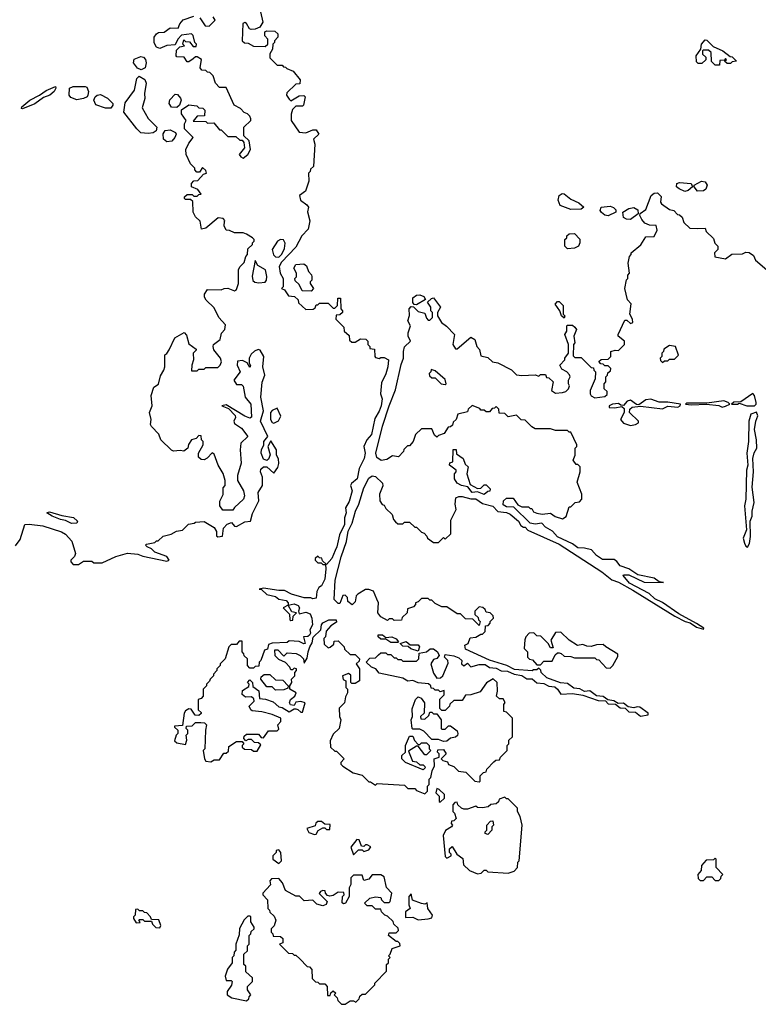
# Model space of a CAD drawing. Extents: x 2086813 to 2278017, y 548126 to 753336.
# Tile 351 of 461: x 2214129 to 2218478, y 641040 to 646839. Entities that reach past the tile are written whole.
import ezdxf

# ---------------------------------------------------------------- set-up
doc = ezdxf.new("R2010")
doc.units = 0

msp = doc.modelspace()

# ---------------------------------------------------------------- linework, layer by layer
at = {"layer": '0CON10XD'}
for points in [[(2214105, 643740), (2214131.7, 643778.3), (2214160, 643865), (2214185, 643867.5), (2214265, 643857.5), (2214375, 643823.3), (2214399.5, 643809.5), (2214437.1, 643767.1), (2214457.5, 643695), (2214453, 643677), (2214430, 643655), (2214430, 643645), (2214445, 643630), (2214475, 643630), (2214505, 643650), (2214555, 643650), (2214565, 643640), (2214615, 643640), (2214695, 643677.5), (2214765, 643696.2), (2214825, 643692), (2214855, 643680), (2214995, 643650), (2215010, 643655), (2214995, 643677.5), (2214925, 643702.5), (2214905, 643722.5), (2214880, 643735), (2214870, 643745), (2214875, 643750), (2214925, 643760), (2214935, 643770), (2214945, 643770), (2214973.3, 643796.7), (2215021.7, 643808.3), (2215053, 643827), (2215087, 643833), (2215123, 643867), (2215157, 643873), (2215165, 643880), (2215215, 643882.5), (2215275, 643847.5), (2215287.5, 643825), (2215288.3, 643798.3), (2215295, 643792.5), (2215323, 643797), (2215330, 643845), (2215351.7, 643868.3), (2215377, 643877), (2215395, 643856.7), (2215405, 643854.4), (2215455, 643880.5), (2215488.8, 643885), (2215499.4, 643930.6), (2215536.9, 644005), (2215533.8, 644055), (2215558.5, 644095), (2215558.8, 644145), (2215546.5, 644175), (2215548.8, 644191.2), (2215565, 644205.5), (2215585, 644205.6), (2215625, 644167.5), (2215649.1, 644200.9), (2215655.6, 644225), (2215652.9, 644252.9), (2215642, 644275), (2215641.2, 644305), (2215608.3, 644358.3), (2215590, 644325), (2215603.8, 644276.2), (2215595, 644251.4), (2215585, 644243.1), (2215565, 644250.9), (2215550.7, 644285), (2215553.1, 644306.9), (2215566.2, 644333.8), (2215566, 644355), (2215590, 644385), (2215547.7, 644475), (2215564.6, 644535), (2215548.2, 644615), (2215556.9, 644703.1), (2215572.9, 644745), (2215561.8, 644795), (2215566.7, 644855), (2215545, 644892.9), (2215534.1, 644895.9), (2215512.5, 644887.5), (2215491.4, 644868.6), (2215480, 644845), (2215480, 644815), (2215488.3, 644801.7), (2215485, 644790), (2215468.3, 644818.3), (2215441.7, 644831.7), (2215411.7, 644828.3), (2215410, 644805), (2215426.7, 644765), (2215390, 644715), (2215405, 644690), (2215435, 644690), (2215445, 644680), (2215456.1, 644616.1), (2215490, 644575), (2215495, 644497.5), (2215485, 644492), (2215455, 644503.3), (2215345, 644570), (2215320, 644565), (2215358.3, 644548.3), (2215398.3, 644508.3), (2215400, 644495), (2215390, 644475), (2215395, 644460), (2215435, 644432.5), (2215472.5, 644385), (2215432, 644345), (2215428, 644305), (2215433, 644227), (2215412.5, 644155), (2215412.5, 644125), (2215446.7, 644065), (2215452.5, 644035), (2215446.7, 644015), (2215393.6, 643966.4), (2215385, 643950), (2215325, 643950), (2215307.5, 643975), (2215307, 644003), (2215327, 644043), (2215328.3, 644081.7), (2215340, 644095), (2215340, 644125), (2215327, 644167), (2215297.5, 644215), (2215275, 644280), (2215261.7, 644288.3), (2215233, 644257), (2215215, 644247.5), (2215198.3, 644248.3), (2215182.5, 644262.5), (2215182.5, 644285), (2215210, 644335), (2215210, 644355), (2215200, 644365), (2215198.3, 644388.3), (2215185, 644390), (2215168.3, 644371.7), (2215140, 644365), (2215123, 644337), (2215120, 644315), (2215095, 644297.5), (2215075, 644302.5), (2215035, 644297.5), (2215023.3, 644303.3), (2214960, 644365), (2214948.3, 644398.3), (2214905, 644442.5), (2214900, 644455), (2214902.5, 644485), (2214893.8, 644525), (2214910, 644565), (2214902.5, 644625), (2214920, 644675), (2214947, 644693), (2214958.3, 644741.7), (2214977.5, 644775), (2214983.3, 644795), (2214983.3, 644865), (2214996.4, 644873.6), (2215010, 644895), (2215043.3, 644965), (2215097, 644997), (2215111.7, 644981.7), (2215125, 644930), (2215168.3, 644898.3), (2215168.3, 644891.7), (2215150, 644875), (2215152.5, 644835), (2215142.5, 644805), (2215141.7, 644771.7), (2215175, 644770), (2215185, 644780), (2215215, 644780), (2215225, 644790), (2215295, 644790), (2215310, 644805), (2215317, 644823), (2215312.5, 644845), (2215272.5, 644895), (2215267.5, 644915), (2215270, 644925), (2215310, 644955), (2215318.3, 644991.7), (2215337.5, 645015), (2215341.7, 645041.7), (2215302.5, 645085), (2215275, 645142.5), (2215226.4, 645186.4), (2215217.5, 645205), (2215218.3, 645221.7), (2215235, 645250), (2215315, 645247.5), (2215333.6, 645256.4), (2215355, 645256.7), (2215395, 645242.5), (2215405, 645250), (2215416.7, 645285), (2215416.7, 645365), (2215425, 645382.5), (2215451.7, 645408.3), (2215460, 645445), (2215470, 645455), (2215471.7, 645488.3), (2215500, 645515), (2215500, 645525), (2215510, 645535), (2215510, 645545), (2215500, 645555), (2215465, 645576.2), (2215445, 645583.3), (2215393.6, 645583.6), (2215365, 645597.5), (2215345, 645600), (2215332.5, 645625), (2215335, 645650), (2215337, 645657), (2215328.3, 645668.3), (2215298.3, 645671.7), (2215225, 645610), (2215200, 645605), (2215191.7, 645651.7), (2215165, 645677.5), (2215150, 645705), (2215148.3, 645768.3), (2215135, 645780), (2215105, 645780), (2215100, 645785), (2215100, 645795), (2215115, 645810), (2215145, 645810), (2215155, 645800), (2215175, 645800), (2215185, 645810), (2215198.3, 645811.7), (2215178.3, 645838.3), (2215140, 645855), (2215140, 645875), (2215155, 645890), (2215178.3, 645891.7), (2215211.7, 645928.3), (2215230, 645935), (2215225, 645950), (2215205, 645967.5), (2215188.3, 645941.7), (2215171.7, 645941.7), (2215160, 645955), (2215160, 645965), (2215135, 645990), (2215110, 646045), (2215107.5, 646075), (2215125, 646112.5), (2215150, 646145), (2215100, 646195), (2215100, 646225), (2215110, 646245), (2215082.5, 646285), (2215083, 646307), (2215125, 646337.5), (2215171.7, 646331.7), (2215185, 646320), (2215208.3, 646318.3), (2215220, 646305), (2215218.3, 646271.7), (2215175, 646270), (2215151.7, 646241.7), (2215225, 646240), (2215235, 646230), (2215271.7, 646231.7), (2215305, 646190), (2215315, 646190), (2215355, 646150), (2215401.7, 646151.7), (2215425, 646130), (2215438.3, 646128.3), (2215450, 646115), (2215452.5, 646085), (2215422.5, 646045), (2215430.7, 646030.7), (2215445, 646022.5), (2215472.5, 646045), (2215487.5, 646075), (2215480, 646125), (2215450, 646155), (2215450, 646205), (2215490, 646245), (2215490, 646255), (2215485, 646270), (2215470, 646285), (2215451.7, 646291.7), (2215430, 646315), (2215392.5, 646335), (2215345, 646440), (2215305, 646440), (2215282.5, 646465), (2215268.3, 646508.3), (2215248.3, 646528.3), (2215235, 646530), (2215225, 646540), (2215201.7, 646541.7), (2215192.5, 646555), (2215200, 646605), (2215175, 646620), (2215165, 646620), (2215151.7, 646608.3), (2215125, 646590), (2215115, 646590), (2215098.3, 646618.3), (2215055, 646620), (2215050, 646625), (2215051.7, 646658.3), (2215071.7, 646678.3), (2215100, 646685), (2215090, 646695), (2215095, 646720), (2215105, 646710), (2215128.3, 646708.3), (2215151.7, 646681.7), (2215168.3, 646681.7), (2215170, 646695), (2215160, 646705), (2215150, 646745), (2215140, 646755), (2215081.7, 646748.3), (2215060, 646725), (2215045, 646690), (2214995, 646686.7), (2214955, 646670), (2214935, 646677.5), (2214921.7, 646701.7), (2214921.2, 646735), (2214934, 646756), (2214947, 646763), (2214980, 646765), (2215015, 646791.2), (2215061.7, 646788.3), (2215072.5, 646815), (2215091.7, 646838.3), (2215155, 646860)], [(2215189.3, 646849.3), (2215221.7, 646801.7), (2215245, 646800), (2215280, 646835), (2215267.5, 646855)], [(2215548, 646885), (2215561.2, 646825), (2215542.5, 646795)], [(2215542.5, 646795), (2215515, 646783.3), (2215491.7, 646781.7), (2215482.5, 646785), (2215465, 646816.7), (2215455, 646822.5), (2215443.6, 646816.4), (2215440, 646715), (2215453, 646703), (2215475, 646700), (2215505, 646682.5), (2215575, 646680), (2215590, 646695), (2215590, 646725), (2215573, 646743), (2215573.6, 646766.4), (2215585, 646772.5), (2215631.7, 646771.7), (2215650, 646755), (2215650, 646735), (2215630, 646715), (2215630, 646705), (2215620, 646695), (2215617.5, 646665), (2215602.5, 646637.5), (2215602.5, 646615), (2215645, 646570), (2215675, 646570), (2215681.7, 646561.7), (2215695, 646560), (2215701.7, 646551.7), (2215740, 646535), (2215780, 646485), (2215778.3, 646461.7), (2215755, 646460), (2215701.7, 646408.3), (2215700, 646395), (2215715, 646370), (2215725, 646360), (2215775, 646390), (2215801.7, 646391.7), (2215810, 646385), (2215800, 646335), (2215795, 646330), (2215755, 646330), (2215735, 646310), (2215727, 646283), (2215727.5, 646245), (2215775, 646176.7), (2215815, 646173.3), (2215855, 646190), (2215875, 646190), (2215890, 646165), (2215860, 646135), (2215867.5, 646105), (2215860, 645975), (2215841.7, 645958.3), (2215840, 645945), (2215830, 645935), (2215831.7, 645888.3), (2215811.7, 645828.3), (2215777, 645803), (2215782.5, 645775), (2215819.3, 645749.3), (2215830, 645735), (2215823, 645707), (2215836.7, 645655), (2215827.5, 645605), (2215790, 645565), (2215755, 645500), (2215670, 645410), (2215657.5, 645385), (2215662.5, 645345), (2215680, 645315), (2215680, 645265), (2215670, 645255), (2215688.3, 645248.3), (2215711.7, 645211.7), (2215748.3, 645208.3), (2215768.3, 645188.3), (2215771.7, 645171.7), (2215815, 645132.5), (2215857, 645133), (2215868.3, 645141.7), (2215875, 645160), (2215885, 645160), (2215895, 645170), (2215945, 645170), (2215975, 645140), (2215985, 645140), (2216000, 645155), (2216001.7, 645198.3), (2216018.3, 645198.3), (2216020, 645135), (2216030, 645125), (2216030, 645115), (2216015, 645100), (2215991.7, 645098.3), (2215990, 645075), (2216038.3, 645028.3), (2216040, 645005), (2216068.3, 644978.3), (2216071.7, 644951.7), (2216085, 644940), (2216105, 644940), (2216135, 644960), (2216167, 644957), (2216180, 644945), (2216180, 644925), (2216190, 644915), (2216191.7, 644901.7), (2216218.3, 644898.3), (2216220, 644855), (2216225, 644850), (2216245, 644842.5), (2216255, 644850), (2216275, 644850), (2216300, 644835), (2216297.5, 644795), (2216285, 644752.5), (2216259.3, 644700.7), (2216253.8, 644635), (2216262.9, 644605), (2216256.7, 644565), (2216246, 644534), (2216219.7, 644490.3), (2216201.5, 644395), (2216173.8, 644365), (2216156.2, 644325), (2216163.1, 644285), (2216158.5, 644255), (2216128.9, 644195), (2216116.9, 644135), (2216082.3, 644107.7), (2216076.7, 644095), (2216086.2, 644065), (2216069.5, 644000.5), (2216047, 643963), (2216051.2, 643935), (2216042, 643905), (2216041.4, 643865), (2216012.5, 643805), (2215997.5, 643735), (2215987, 643713), (2215966.2, 643665), (2215935, 643630), (2215911.7, 643651.7), (2215908.3, 643668.3), (2215895, 643670), (2215885, 643680), (2215870, 643665), (2215870, 643655), (2215885, 643640), (2215905, 643640), (2215915, 643630), (2215930, 643630), (2215932.5, 643605), (2215925.8, 643544.2), (2215906.7, 643505), (2215890, 643495), (2215878.3, 643471.7), (2215875, 643432.5), (2215855, 643427.5), (2215843, 643433), (2215805, 643433.3), (2215730, 643455), (2215687.5, 643477.5), (2215655, 643476.7), (2215565, 643490), (2215540, 643485), (2215552.5, 643482.5), (2215585, 643453.8), (2215635, 643441.2), (2215655, 643426.7), (2215698.1, 643418.1), (2215710, 643405), (2215710, 643390), (2215680, 643375), (2215718.3, 643338.3), (2215720, 643305), (2215725, 643300), (2215738.3, 643301.7), (2215740, 643325), (2215760, 643345), (2215731.7, 643351.7), (2215710, 643390), (2215745, 643398), (2215768.8, 643388.8), (2215776.2, 643375), (2215770, 643355), (2215775, 643340), (2215815, 643350), (2215839.5, 643339.5), (2215850, 643315), (2215854.2, 643275), (2215836.7, 643245), (2215841.2, 643225), (2215836.4, 643213.6), (2215825, 643206.7), (2215800, 643205), (2215810, 643165), (2215803, 643163), (2215775, 643177.5), (2215715, 643180), (2215705, 643170), (2215615, 643167.5), (2215595, 643160), (2215588.3, 643131.7), (2215570, 643125), (2215550, 643065), (2215540, 643055), (2215538.3, 643031.7), (2215515, 643030), (2215505, 643020), (2215485, 643020), (2215470, 643035), (2215470, 643075), (2215451.7, 643091.7), (2215450, 643105), (2215440, 643115), (2215438.3, 643178.3), (2215421.7, 643178.3), (2215405, 643160), (2215375, 643160), (2215360, 643145), (2215340, 643075), (2215310, 643045), (2215310, 643035), (2215290, 643015), (2215290, 643005), (2215270, 642985), (2215270, 642975), (2215250, 642955), (2215247, 642943), (2215230, 642925), (2215230, 642915), (2215210, 642895), (2215210, 642855), (2215198.3, 642841.7), (2215180, 642835), (2215180, 642775), (2215198.3, 642758.3), (2215198.3, 642751.7), (2215185, 642740), (2215163, 642743), (2215138.3, 642778.3), (2215125, 642780), (2215105, 642767.5), (2215097.5, 642755), (2215088.3, 642681.7), (2215041.7, 642678.3), (2215041.7, 642671.7), (2215060, 642655), (2215060, 642635), (2215050, 642625), (2215041.7, 642591.7), (2215055, 642580), (2215105, 642570), (2215112.5, 642595), (2215110, 642625), (2215120, 642635), (2215120, 642655), (2215110, 642665), (2215111.7, 642678.3), (2215145, 642680), (2215165, 642700), (2215195, 642700), (2215217, 642697), (2215230, 642685), (2215222.5, 642655), (2215220, 642545), (2215210, 642535), (2215217.5, 642485), (2215225, 642472.5), (2215255, 642467.5), (2215275, 642480), (2215305, 642480), (2215331.7, 642518.3), (2215345, 642520), (2215358.3, 642531.7), (2215361.7, 642558.3), (2215405, 642587.5), (2215438.3, 642588.3), (2215450, 642575), (2215440, 642565), (2215440, 642555), (2215453, 642543), (2215495, 642540), (2215505, 642530), (2215528.3, 642531.7), (2215548.3, 642568.3), (2215535, 642580), (2215511.7, 642581.7), (2215495, 642600), (2215475, 642600), (2215461.7, 642591.7), (2215450, 642605), (2215451.7, 642618.3), (2215465, 642630), (2215535, 642630), (2215551.7, 642611.7), (2215565, 642610), (2215595, 642650), (2215645, 642650), (2215655, 642660), (2215650, 642685), (2215666.7, 642705), (2215667.5, 642725), (2215616.1, 642746.1), (2215555, 642762.5), (2215498.3, 642768.3), (2215490, 642775), (2215480, 642795), (2215510, 642825), (2215508.3, 642838.3), (2215495, 642850), (2215458.3, 642848.3), (2215440, 642865), (2215441.7, 642888.3), (2215478.3, 642911.7), (2215480, 642925), (2215470, 642935), (2215485, 642950), (2215500, 642935), (2215501.7, 642911.7), (2215536.7, 642886.7), (2215541.7, 642841.7), (2215577, 642837), (2215621.7, 642821.7), (2215655, 642792.5), (2215675, 642787.5), (2215715, 642762.5), (2215745, 642780), (2215755, 642780), (2215767, 642777), (2215785, 642760), (2215795, 642760), (2215810, 642815), (2215785, 642822.5), (2215755, 642820), (2215745, 642800), (2215723, 642803), (2215717.5, 642815), (2215723.3, 642835), (2215750, 642855), (2215757.5, 642875), (2215720, 642895), (2215720, 642915), (2215732.5, 642935), (2215730, 642955), (2215750, 642975), (2215750, 642995), (2215760, 643005), (2215760, 643015), (2215745, 643020), (2215735, 643010), (2215725, 643010), (2215720, 643025), (2215695, 643052.5), (2215655, 643070), (2215633, 643093), (2215631.7, 643128.3), (2215648.3, 643128.3), (2215685, 643090), (2215705, 643110), (2215757, 643107), (2215780, 643095), (2215800, 643075), (2215805, 643050), (2215821.7, 643078.3), (2215827.5, 643115), (2215836.7, 643145), (2215851.7, 643168.3), (2215858, 643202), (2215902.5, 643245), (2215906.2, 643275), (2215915, 643286.2), (2215950, 643305), (2215992.5, 643305), (2215995, 643290), (2215961.7, 643268.3), (2215933, 643237), (2215930, 643205), (2215920, 643195), (2215921.7, 643161.7), (2215945, 643140), (2215957, 643143), (2215978.3, 643161.7), (2215981.7, 643178.3), (2216005, 643180), (2216040, 643145), (2216041.7, 643131.7), (2216075, 643100), (2216105, 643100), (2216130, 643075), (2216128.3, 643061.7), (2216110, 643045), (2216130, 643015), (2216130, 642945), (2216105, 642930), (2216085, 642930), (2216080, 642935), (2216078.3, 642978.3), (2216065, 642987.5), (2216030, 642975), (2216033, 642953), (2216050, 642945), (2216050, 642905), (2216060, 642895), (2216060, 642875), (2216048.3, 642851.7), (2216042.5, 642815), (2216010, 642785), (2216012.5, 642735), (2216020, 642715), (2216010, 642665), (2215975, 642630), (2215958.3, 642591.7), (2215960, 642555), (2215985, 642530), (2215995, 642530), (2216040, 642485), (2216020, 642465), (2216020, 642455), (2216031.7, 642441.7)], [(2218250, 646570), (2218245, 646570), (2218225, 646570), (2218201.7, 646591.7), (2218200, 646645), (2218185, 646660), (2218155, 646660), (2218150, 646655), (2218150, 646635), (2218168.3, 646618.3), (2218168.3, 646601.7), (2218145, 646580), (2218125, 646580), (2218115, 646590), (2218112.5, 646625), (2218140, 646665), (2218143.3, 646695), (2218165, 646720), (2218175, 646717.5), (2218211.7, 646681.7), (2218270, 646655), (2218311.7, 646621.7), (2218325, 646620), (2218350, 646595), (2218325, 646590), (2218315, 646580), (2218295, 646580), (2218280, 646595), (2218290, 646605), (2218285, 646610), (2218280, 646600), (2218251.7, 646598.3), (2218250, 646570)], [(2214845, 646543.3), (2214822.3, 646552.3), (2214798.8, 646585), (2214804.3, 646605.7), (2214842.5, 646622.5), (2214858.3, 646618.3), (2214870, 646605), (2214873.3, 646585), (2214867.5, 646555), (2214845, 646543.3)], [(2214885, 646168), (2214842.7, 646172.7), (2214818.8, 646195), (2214742.5, 646295), (2214750.5, 646349.5), (2214806.1, 646423.9), (2214818.3, 646491.7), (2214833.6, 646506.4), (2214865.9, 646485.9), (2214873.8, 646465), (2214863.3, 646405), (2214866.7, 646375), (2214850.5, 646320.5), (2214885.9, 646255.9), (2214936.7, 646205), (2214933.8, 646185), (2214915, 646172), (2214885, 646168)], [(2214145, 646313.3), (2214140, 646315), (2214142.5, 646325), (2214188.8, 646365), (2214246, 646394), (2214285, 646422.5), (2214340, 646445), (2214342.5, 646435), (2214332.5, 646415), (2214306.1, 646393.9), (2214269.3, 646380.7), (2214217.7, 646342.3), (2214145, 646313.3)], [(2214466.1, 646366.1), (2214431.2, 646381.2), (2214421.2, 646395), (2214422.5, 646435), (2214444.2, 646445.8), (2214515, 646445.8), (2214525, 646441.2), (2214534.3, 646415), (2214530.8, 646395), (2214525.7, 646384.3), (2214505, 646374), (2214466.1, 646366.1)], [(2214665, 646317.5), (2214635, 646318), (2214577.5, 646337.5), (2214565.8, 646365), (2214574, 646385), (2214585.6, 646394.4), (2214605, 646397.5), (2214645.8, 646375.8), (2214677.5, 646345), (2214677.5, 646335), (2214665, 646317.5)], [(2215055, 646322.5), (2215023.3, 646323.3), (2215010, 646345), (2215013, 646367), (2215045, 646400), (2215058.3, 646398.3), (2215077, 646377), (2215080, 646365), (2215070, 646335), (2215055, 646322.5)], [(2214995, 646119.2), (2214976.2, 646135), (2214974.1, 646165.9), (2214985, 646186.7), (2215015, 646190), (2215047.5, 646175), (2215050, 646165), (2215042, 646145), (2215025, 646124), (2214995, 646119.2)], [(2218045, 645827.5), (2218011.7, 645841.7), (2217996.7, 645855), (2217998.8, 645875), (2218015, 645880.8), (2218082.5, 645875), (2218090, 645855), (2218065, 645832.5), (2218045, 645827.5)], [(2218119.3, 645829.3), (2218100, 645855), (2218100, 645865), (2218143, 645887), (2218165, 645884), (2218178, 645865), (2218169.2, 645840.8), (2218155, 645831.2), (2218119.3, 645829.3)], [(2217375, 645720), (2217312.5, 645745), (2217298.8, 645775), (2217305.9, 645804.1), (2217324.2, 645815.8), (2217335, 645814), (2217375, 645782), (2217420.7, 645760.7), (2217450, 645735), (2217435, 645722.5), (2217375, 645720)], [(2217360, 644875), (2217360, 644925), (2217340, 644985), (2217350, 645005), (2217350, 645035), (2217355, 645040), (2217385, 645040), (2217398.3, 645028.3), (2217407.5, 645015), (2217392.5, 644975), (2217397.5, 644935), (2217390, 644925), (2217388.3, 644858.3), (2217398.3, 644848.3), (2217435, 644850), (2217495, 644790), (2217508.3, 644788.3), (2217510, 644775), (2217520, 644765), (2217517, 644723), (2217487.5, 644655), (2217487.5, 644635), (2217493.6, 644623.6), (2217515, 644612.5), (2217575, 644620), (2217588.3, 644631.7), (2217588.3, 644648.3), (2217570, 644665), (2217570, 644695), (2217580, 644705), (2217580, 644735), (2217590, 644745), (2217591.7, 644758.3), (2217608.3, 644771.7), (2217610, 644785), (2217595, 644800), (2217575, 644800), (2217565, 644810), (2217551.7, 644811.7), (2217540, 644825), (2217553, 644837), (2217595, 644840), (2217610, 644855), (2217610, 644885), (2217635, 644892.5), (2217655, 644890), (2217690, 644925), (2217690, 644945), (2217652.5, 644975), (2217652.5, 644985), (2217691.7, 645068.3), (2217705, 645070), (2217725, 645050), (2217740, 645055), (2217737.5, 645075), (2217722.5, 645105), (2217730, 645165), (2217708.3, 645188.3), (2217692.5, 645255), (2217703, 645307), (2217710, 645315), (2217710, 645335), (2217720, 645345), (2217712.5, 645405), (2217720, 645445), (2217730, 645455), (2217730, 645465), (2217786.4, 645513.6), (2217815, 645560), (2217865, 645562.5), (2217881.7, 645598.3), (2217877, 645627), (2217838.3, 645628.3), (2217810.7, 645640.7), (2217791.7, 645661.7), (2217780, 645685), (2217781.7, 645698.3), (2217815, 645720), (2217847, 645803), (2217865, 645817.5), (2217885, 645820), (2217907, 645797), (2217902.5, 645765), (2217907.5, 645755), (2217955, 645720), (2217980, 645715), (2218001.7, 645691.7), (2218015, 645690), (2218030, 645675), (2218040, 645645), (2218075, 645610), (2218118.3, 645608.3), (2218165, 645610), (2218171.7, 645591.7), (2218215, 645550), (2218223, 645523), (2218240, 645505), (2218240, 645485), (2218220, 645465), (2218221.7, 645441.7), (2218285, 645430), (2218323, 645457), (2218385, 645460), (2218405, 645470), (2218425, 645466.7), (2218449.3, 645449.3), (2218461.7, 645421.7), (2218527.5, 645365)], [(2217595, 645683.3), (2217575, 645686.7), (2217555, 645702.5), (2217546.7, 645715), (2217552.5, 645735), (2217605, 645740), (2217625, 645733.3), (2217639.3, 645719.3), (2217640, 645705), (2217595, 645683.3)], [(2217725, 645662.5), (2217703, 645663), (2217683.6, 645673.6), (2217680, 645705), (2217715, 645727.5), (2217745, 645732.5), (2217768.3, 645718.3), (2217770, 645695), (2217725, 645662.5)], [(2217355, 645490), (2217340, 645505), (2217340, 645545), (2217350, 645555), (2217350, 645565), (2217365, 645577.5), (2217395, 645580), (2217427, 645547), (2217427.5, 645525), (2217420, 645505), (2217395, 645492.5), (2217355, 645490)], [(2215655, 645440), (2215673, 645457), (2215689.3, 645490.7), (2215693, 645523), (2215681.7, 645541.7), (2215665, 645543.3), (2215647.5, 645535), (2215616.2, 645485), (2215623.6, 645453.6), (2215635, 645442.5), (2215655, 645440)], [(2215538.3, 645288.3), (2215575, 645292.5), (2215582.5, 645305), (2215583.9, 645326.1), (2215576, 645365), (2215530.7, 645390.7), (2215515, 645420), (2215497.5, 645327.5), (2215503, 645303), (2215513, 645293), (2215538.3, 645288.3)], [(2215845, 645240), (2215791.7, 645241.7), (2215775, 645280), (2215751.7, 645301.7), (2215750, 645315), (2215760, 645325), (2215760, 645345), (2215742.5, 645375), (2215755, 645397.5), (2215801.7, 645401.7), (2215818.3, 645388.3), (2215830, 645355), (2215847, 645337), (2215850, 645325), (2215850, 645305), (2215840, 645295), (2215840, 645285), (2215860, 645255), (2215845, 645240)], [(2216031.7, 642441.7), (2216093, 642403), (2216145, 642390), (2216185, 642350), (2216195, 642350), (2216225, 642330), (2216235, 642340), (2216395, 642330), (2216415, 642310), (2216455, 642310), (2216465, 642300), (2216515, 642280), (2216530, 642295), (2216530, 642325), (2216540, 642335), (2216540, 642365), (2216550, 642375), (2216557.5, 642415), (2216572.5, 642445), (2216570, 642485), (2216600, 642495), (2216600, 642515), (2216590, 642525), (2216591.7, 642538.3), (2216625, 642540), (2216640, 642515), (2216610, 642485), (2216620, 642475), (2216648.3, 642468.3), (2216655, 642452.5), (2216685, 642440), (2216713, 642413), (2216757, 642407), (2216810, 642355), (2216835, 642350), (2216840, 642355), (2216840, 642385), (2216860, 642405), (2216875, 642410), (2216880, 642425), (2216921.7, 642468.3), (2216933, 642477), (2216955, 642480), (2216960, 642495), (2217000, 642535), (2217000, 642565), (2217010, 642575), (2217010, 642595), (2217030, 642615), (2217030, 642725), (2216995, 642760), (2216980, 642765), (2216980, 642805), (2216987, 642817), (2216975, 642840), (2216955, 642840), (2216937.5, 642855), (2216942.5, 642885), (2216940, 642935), (2216917, 642957), (2216877, 642933), (2216840.7, 642879.3), (2216785, 642862.5), (2216755, 642860), (2216735, 642830), (2216685, 642830), (2216661.7, 642808.3), (2216660, 642795), (2216635, 642770), (2216615, 642770), (2216602.5, 642782.5), (2216602.5, 642837.5), (2216628.3, 642861.7), (2216628.3, 642888.3), (2216605, 642880), (2216595, 642890), (2216575, 642890), (2216565, 642900), (2216551.7, 642901.7), (2216550, 642915), (2216537, 642927), (2216475, 642932.5), (2216445, 642946.7), (2216415, 642942.5), (2216385, 642960), (2216245, 642990), (2216226.4, 643016.4), (2216200, 643025), (2216170, 643055), (2216191.7, 643078.3), (2216225, 643080), (2216241.7, 643098.3), (2216255, 643110), (2216285, 643110), (2216295, 643100), (2216315, 643100), (2216335, 643080), (2216345, 643080), (2216355, 643070), (2216375, 643070), (2216385, 643060), (2216465, 643060), (2216480, 643075), (2216481.7, 643108.3), (2216525, 643116.7), (2216545.9, 643134.1), (2216565, 643134), (2216590, 643115), (2216600, 643095), (2216585, 643077.5), (2216565, 643070), (2216550, 643045), (2216565, 642990), (2216585, 642960), (2216607, 642963), (2216620, 642975), (2216651.7, 643048.3), (2216650, 643065), (2216630, 643085), (2216635, 643100), (2216685, 643092.5), (2216715, 643081.2), (2216732.5, 643065), (2216730, 643045), (2216745, 643032.5), (2216765, 643050), (2216785, 643027.5), (2216835, 643042), (2216870.5, 643040.5), (2216895, 643023.8), (2216935, 643018.8), (2216964.2, 643004.2), (2217002, 643002), (2217040, 642985), (2217085, 642976.2), (2217115, 642956.2), (2217146, 642956), (2217174, 642934), (2217215, 642930), (2217245, 642913.8), (2217280, 642910), (2217296.4, 642896.4), (2217315, 642867.5), (2217385, 642870), (2217445, 642860), (2217535, 642830), (2217577.5, 642827.5), (2217595, 642810), (2217637.5, 642807.5), (2217665, 642786.7), (2217695, 642783.3), (2217715, 642763.3), (2217755, 642760), (2217785, 642737.5), (2217830, 642745), (2217830, 642755), (2217780.7, 642790.7), (2217765, 642791.2), (2217745, 642785.8), (2217711.7, 642791.7), (2217685, 642813.3), (2217652.5, 642812.5), (2217627, 642827), (2217592.5, 642832.5), (2217565, 642853.3), (2217525, 642856.7), (2217487, 642887), (2217455, 642882.5), (2217428, 642898), (2217392, 642902), (2217355, 642930), (2217313.6, 642933.6), (2217233.6, 642963.6), (2217200, 642995), (2217198.3, 643008.3), (2217185, 643020), (2217175, 643010), (2217155, 643010), (2217146.7, 643003.3), (2217042.5, 643012.5), (2216997.5, 643035), (2216895, 643066.2), (2216755, 643132.5), (2216750, 643155), (2216770, 643165), (2216781.7, 643198.3), (2216815, 643202.5), (2216845, 643220), (2216855, 643220), (2216870, 643235), (2216871.7, 643268.3), (2216888.3, 643271.7), (2216900, 643285), (2216900, 643295), (2216920, 643315), (2216917, 643327), (2216900, 643345), (2216875, 643350), (2216870, 643365), (2216857, 643377), (2216835, 643380), (2216810, 643355), (2216810, 643335), (2216828.3, 643318.3), (2216830, 643305), (2216840, 643295), (2216835, 643270), (2216798.3, 643308.3), (2216755, 643310), (2216725, 643340), (2216705, 643340), (2216645, 643380), (2216615, 643380), (2216575, 643400), (2216555, 643420), (2216545, 643420), (2216535, 643430), (2216495, 643430), (2216475, 643410), (2216460, 643405), (2216460, 643395), (2216448.3, 643381.7), (2216411.7, 643368.3), (2216410, 643345), (2216381.7, 643318.3), (2216378.3, 643301.7), (2216335, 643300), (2216325, 643310), (2216305, 643310), (2216295, 643300), (2216255, 643322.5), (2216237.5, 643345), (2216241.2, 643405), (2216233, 643427), (2216213, 643473), (2216185, 643483.3), (2216165, 643482.5), (2216120, 643455), (2216110, 643445), (2216105, 643410), (2216087, 643393), (2216061.7, 643411.7), (2216060, 643435), (2216045, 643450), (2216031.7, 643448.3), (2216015, 643400), (2216005, 643400), (2215980, 643425), (2215987, 643537), (2216021.4, 643675), (2216052.9, 643765), (2216063.2, 643826.8), (2216086.7, 643873.3), (2216105.7, 643945), (2216127.1, 643985), (2216155, 644082.5), (2216185, 644138.8), (2216205, 644152), (2216225, 644148.8), (2216265, 644110), (2216267, 644093), (2216247.5, 644045), (2216250, 644005), (2216263.6, 643983.6), (2216275, 643980), (2216285, 643960), (2216322.5, 643925), (2216330, 643895), (2216341.7, 643881.7), (2216355, 643870), (2216385, 643870), (2216395, 643880), (2216425, 643880), (2216455, 643850), (2216465, 643850), (2216495, 643820), (2216510, 643815), (2216527, 643797), (2216530, 643785), (2216565, 643760), (2216595, 643760), (2216625, 643790), (2216635, 643780), (2216668.3, 643811.7), (2216668.3, 643891.7), (2216700, 643955), (2216693.3, 643985), (2216697.5, 644022.5), (2216715, 644031.2), (2216735, 644031.2), (2216785, 644016.7), (2216815, 644016), (2216855, 643988.8), (2216914.4, 643974.4), (2216945, 643943.3), (2216995, 643936), (2217016.7, 643926.7), (2217066.7, 643885), (2217080.7, 643860.7), (2217095, 643850), (2217105, 643850), (2217121.7, 643831.7), (2217305, 643750), (2217556.9, 643586.9), (2217615, 643540), (2217655, 643526), (2217739.7, 643479.7), (2217987.5, 643325), (2218047.5, 643295), (2218077, 643287), (2218115, 643262), (2218155, 643250), (2218157.5, 643255), (2218115, 643283.3), (2218010.6, 643340.6), (2217915, 643407.1), (2217868.3, 643428.3), (2217835, 643460), (2217720.6, 643520.6), (2217682.5, 643565), (2217685, 643570), (2217715, 643569.2), (2217805.6, 643525.6), (2217920, 643525), (2217895, 643527.5), (2217865, 643550), (2217768.9, 643568.9), (2217715, 643604.2), (2217665, 643621.4), (2217645, 643648.8), (2217628.8, 643658.8), (2217560, 643660), (2217525, 643683.8), (2217495.9, 643715.9), (2217455, 643725.8), (2217415, 643727.5), (2217385, 643751.2), (2217295, 643793.8), (2217265.8, 643825.8), (2217225, 643850), (2217203.3, 643873.3), (2217165, 643867.1), (2217134.1, 643874.1), (2217038.3, 643968.3), (2216995, 643970), (2216975, 643982.5), (2216977.5, 644005), (2216995, 644020), (2217035, 644020), (2217061.7, 643981.7), (2217085, 643970), (2217125, 643970), (2217135, 643960), (2217145, 643960), (2217155, 643940), (2217175, 643932.5), (2217205, 643927.5), (2217255, 643932.5), (2217283, 643913), (2217325, 643900), (2217347, 643913), (2217365, 643970), (2217375, 643970), (2217400, 643995), (2217425, 644000), (2217440, 644015), (2217440, 644045), (2217412.5, 644115), (2217430, 644175), (2217430, 644205), (2217415, 644220), (2217405, 644220), (2217387.5, 644245), (2217400, 644275), (2217400, 644315), (2217410, 644325), (2217410, 644335), (2217375, 644410), (2217365, 644410), (2217355, 644420), (2217285, 644420), (2217255, 644430), (2217165, 644430), (2217145, 644440), (2217105, 644480), (2217081.7, 644481.7), (2217055, 644510), (2217005, 644500), (2216985, 644520), (2216951.7, 644521.7), (2216950, 644545), (2216935, 644560), (2216925, 644550), (2216911.7, 644548.3), (2216895, 644530), (2216875, 644530), (2216865, 644540), (2216845, 644540), (2216838.3, 644548.3), (2216792.5, 644567.5), (2216770, 644545), (2216765, 644530), (2216710, 644515), (2216700, 644485), (2216681.7, 644468.3), (2216678.3, 644451.7), (2216665, 644440), (2216651.7, 644438.3), (2216628.3, 644401.7), (2216595, 644390), (2216585, 644380), (2216571.7, 644391.7), (2216555, 644430), (2216495, 644430), (2216460, 644395), (2216446.4, 644353.6), (2216425, 644330), (2216411.7, 644328.3), (2216391.7, 644308.3), (2216390, 644295), (2216360, 644265), (2216325, 644270), (2216291.7, 644248.3), (2216256.7, 644243.3), (2216231.2, 644261.2), (2216226, 644285), (2216265.8, 644445), (2216305.6, 644564.4), (2216341.3, 644658.7), (2216375, 644807.5), (2216390, 644845), (2216388.6, 644885), (2216395, 644912.5), (2216430, 644945), (2216417.5, 644975), (2216417.5, 644995), (2216430, 645035), (2216414, 645065), (2216423.6, 645096.4), (2216423.3, 645135), (2216435, 645150), (2216448.3, 645148.3), (2216475, 645120), (2216515, 645110), (2216525, 645080), (2216535, 645070), (2216545, 645070), (2216560, 645085), (2216560, 645115), (2216550, 645125), (2216550, 645145), (2216530, 645175), (2216553, 645197), (2216565, 645200), (2216607.5, 645145), (2216590, 645115), (2216590, 645095), (2216612.5, 645055), (2216643, 645033), (2216690, 644985), (2216680, 644925), (2216695, 644900), (2216705, 644900), (2216785, 644970), (2216810, 644955), (2216820, 644915), (2216837, 644897), (2216845, 644860), (2216885, 644850), (2216913, 644823), (2216945, 644817.5), (2217025, 644777.5), (2217055, 644747.5), (2217085, 644742.5), (2217165, 644747.5), (2217185, 644740), (2217195, 644750), (2217225, 644750), (2217231.7, 644731.7), (2217245, 644730), (2217270, 644705), (2217260, 644655), (2217285, 644640), (2217325, 644642.5), (2217345, 644650), (2217360, 644665), (2217367, 644683), (2217360, 644695), (2217360, 644715), (2217370, 644735), (2217367, 644747), (2217350, 644765), (2217320.7, 644780.7), (2217310, 644805), (2217340, 644835), (2217340, 644845), (2217360, 644875)], [(2216465, 645160), (2216451.7, 645161.7), (2216443.3, 645173.3), (2216445, 645200), (2216465, 645216.7), (2216485, 645218.8), (2216509.3, 645209.3), (2216518.3, 645191.7), (2216465, 645160)], [(2217335, 645080), (2217320, 645095), (2217310, 645125), (2217283, 645163), (2217295, 645180), (2217305, 645180), (2217330, 645155), (2217330, 645105), (2217340, 645095), (2217335, 645080)], [(2217915, 644820), (2217925, 644830), (2217945, 644830), (2217955, 644840), (2217985, 644840), (2218007.5, 644862.5), (2217990, 644915), (2217955, 644920), (2217921.7, 644898.3), (2217920, 644885), (2217910, 644875), (2217910, 644855), (2217900, 644845), (2217901.7, 644831.7), (2217915, 644820)], [(2216635, 644690), (2216640, 644695), (2216635, 644720), (2216575, 644770), (2216551.7, 644778.3), (2216550, 644765), (2216540, 644755), (2216541.7, 644741.7), (2216555, 644730), (2216575, 644730), (2216610, 644695), (2216635, 644690)], [(2217725, 644448.8), (2217755, 644453.8), (2217772.5, 644465), (2217772.5, 644475), (2217720.6, 644525), (2217722, 644545), (2217735, 644556.2), (2217785, 644562.5), (2217915, 644546.7), (2217945, 644562.5), (2218005, 644557.5), (2218017.5, 644565), (2218020, 644575), (2217945, 644586), (2217895, 644586.2), (2217845, 644604), (2217815, 644600), (2217775, 644570), (2217761.7, 644571.7), (2217725, 644597.5), (2217707, 644593), (2217685, 644567.5), (2217668.3, 644568.3), (2217655, 644577.5), (2217620, 644575), (2217600, 644565), (2217600, 644555), (2217632.7, 644552.7), (2217675, 644560), (2217688, 644548), (2217688.9, 644525), (2217667.5, 644485), (2217685, 644462.5), (2217725, 644448.8)], [(2218266.1, 644556.1), (2218285, 644562), (2218310, 644575), (2218300, 644585), (2218275, 644593.8), (2218175, 644580), (2218055, 644580), (2218050, 644575), (2218085, 644570), (2218173.6, 644573.6), (2218245, 644566.7), (2218266.1, 644556.1)], [(2218455, 644563.8), (2218466.1, 644573.9), (2218466, 644585), (2218455.8, 644625.8), (2218445, 644636.7), (2218375, 644587.5), (2218333.6, 644586.4), (2218320, 644575), (2218355.8, 644574.2), (2218365, 644580), (2218410, 644565), (2218455, 644563.8)], [(2215625, 644463.3), (2215653.9, 644476.1), (2215666.1, 644503.9), (2215645, 644550), (2215615, 644538), (2215605.8, 644525), (2215605.7, 644485), (2215615, 644466.2), (2215625, 644463.3)], [(2218415, 643732.5), (2218425.4, 643754.6), (2218431.5, 643795), (2218430, 643885), (2218442.7, 643915), (2218441.5, 643945), (2218454.4, 643995), (2218442.9, 644085), (2218450.6, 644175), (2218445.5, 644255), (2218453, 644287), (2218469.4, 644315), (2218468.1, 644365), (2218456.5, 644425), (2218463.3, 644475), (2218476.2, 644505), (2218467.5, 644527.5), (2218434.2, 644515.8), (2218422.9, 644475), (2218420, 644355), (2218411.5, 644285), (2218415.8, 644215), (2218409.4, 644185), (2218404, 644015), (2218397.8, 643975), (2218408, 643835), (2218389.2, 643785), (2218396, 643755), (2218405, 643737.5), (2218415, 643732.5)], [(2216865, 644043.3), (2216825, 644057.5), (2216794.1, 644054.1), (2216767.5, 644087.5), (2216730, 644095), (2216705, 644110), (2216690, 644135), (2216690, 644165), (2216700, 644175), (2216700, 644185), (2216660, 644215), (2216661.7, 644228.3), (2216680, 644235), (2216681.7, 644308.3), (2216698.3, 644308.3), (2216701.7, 644281.7), (2216740, 644255), (2216751.7, 644221.7), (2216770, 644205), (2216762.5, 644165), (2216781.7, 644101.7), (2216825, 644077.5), (2216845, 644080), (2216865, 644100), (2216875, 644100), (2216900, 644075), (2216898.3, 644061.7), (2216885, 644060), (2216865, 644043.3)], [(2214435, 643872), (2214400, 643890), (2214370, 643895), (2214320, 643915), (2214290, 643935), (2214305, 643940), (2214378.3, 643918.3), (2214447, 643907), (2214470, 643885), (2214465, 643873.3), (2214435, 643872)], [(2216355, 643170), (2216315, 643170), (2216285, 643190), (2216255, 643190), (2216240, 643205), (2216240, 643215), (2216265, 643216.7), (2216285, 643200), (2216320, 643205), (2216345, 643192.5), (2216360, 643175), (2216355, 643170)], [(2217605, 643020), (2217622.5, 643035), (2217651.7, 643088.3), (2217651.7, 643101.7), (2217580, 643145), (2217565, 643160), (2217525, 643157.5), (2217495, 643147.5), (2217468.3, 643148.3), (2217445, 643160), (2217413, 643153), (2217363.6, 643183.6), (2217315, 643232.5), (2217285, 643230), (2217257.5, 643185), (2217270, 643140), (2217255, 643140), (2217240, 643165), (2217198.3, 643208.3), (2217175, 643210), (2217157, 643227), (2217130, 643225), (2217110, 643205), (2217103, 643187), (2217100, 643135), (2217120, 643115), (2217120, 643085), (2217131.7, 643071.7), (2217148.3, 643068.3), (2217175, 643040), (2217195, 643040), (2217215, 643060), (2217265, 643060), (2217281.7, 643098.3), (2217295, 643110), (2217305, 643110), (2217317, 643107), (2217335, 643090), (2217375, 643087.5), (2217395, 643080), (2217515, 643080), (2217525, 643070), (2217538.3, 643068.3), (2217581.7, 643021.7), (2217605, 643020)], [(2216475, 643120), (2216433, 643133), (2216417.5, 643147.5), (2216385, 643150), (2216370, 643165), (2216403.9, 643176.1), (2216427.5, 643157.5), (2216475, 643156.7), (2216482.5, 643145), (2216475, 643120)], [(2215635, 642890), (2215615, 642910), (2215585, 642910), (2215550, 642955), (2215551.7, 642968.3), (2215568.3, 642981.7), (2215601.7, 642981.7), (2215635, 642950), (2215678.3, 642948.3), (2215710, 642915), (2215708.3, 642901.7), (2215685, 642892.5), (2215635, 642890)], [(2216625, 642587.5), (2216595, 642600), (2216555, 642600), (2216508.3, 642648.3), (2216485, 642660), (2216445, 642660), (2216440, 642665), (2216433.3, 642715), (2216442.5, 642735), (2216440.7, 642779.3), (2216460, 642835), (2216475, 642850), (2216493, 642843), (2216512.5, 642815), (2216510, 642755), (2216490, 642735), (2216491.7, 642721.7), (2216515, 642720), (2216538.3, 642741.7), (2216545, 642760), (2216555, 642760), (2216565, 642750), (2216585, 642750), (2216610, 642715), (2216610, 642665), (2216615, 642660), (2216635, 642660), (2216655, 642680), (2216665, 642680), (2216705, 642650), (2216710, 642635), (2216706.4, 642623.6), (2216695, 642612.5), (2216665, 642607.5), (2216645, 642590), (2216625, 642587.5)], [(2216505, 642420), (2216400, 642465), (2216380, 642485), (2216380, 642505), (2216400, 642525), (2216400, 642565), (2216425, 642620), (2216445, 642620), (2216453, 642593), (2216475, 642570), (2216485, 642570), (2216495, 642580), (2216525, 642580), (2216540, 642565), (2216540, 642545), (2216550, 642535), (2216525, 642510), (2216515, 642510), (2216475, 642560), (2216465, 642560), (2216418.3, 642531.7), (2216441.7, 642471.7), (2216465, 642467.5), (2216485, 642450), (2216505, 642450), (2216515, 642440), (2216517, 642433), (2216505, 642420)], [(2216605, 642230), (2216630, 642255), (2216630, 642275), (2216600, 642305), (2216585, 642310), (2216580, 642285), (2216600, 642265), (2216600, 642235), (2216605, 642230)], [(2216825, 641807.5), (2216847, 641813), (2216865, 641830), (2216875, 641830), (2216885, 641820), (2217005, 641812.5), (2217040, 641825), (2217060, 641845), (2217063, 641877), (2217070, 641885), (2217087.5, 642095), (2217077, 642147), (2217060, 642175), (2217060, 642195), (2217005, 642250), (2216995, 642250), (2216985, 642260), (2216951.7, 642248.3), (2216948.3, 642231.7), (2216935, 642220), (2216903, 642217), (2216887, 642203), (2216855, 642197.5), (2216825, 642200), (2216815, 642207.5), (2216765, 642190), (2216745, 642190), (2216730, 642195), (2216710, 642215), (2216705, 642230), (2216691.7, 642228.3), (2216680, 642215), (2216680, 642175), (2216690, 642165), (2216700, 642135), (2216685, 642120), (2216671.7, 642118.3), (2216670, 642105), (2216677.5, 642095), (2216672.5, 642085), (2216637, 642063), (2216623.3, 642035), (2216635, 641910), (2216645, 641900), (2216670, 641915), (2216670, 641925), (2216660, 641935), (2216660, 641955), (2216675, 641970), (2216703.3, 641923.3), (2216738.3, 641898.3), (2216741.7, 641861.7), (2216778.3, 641828.3), (2216825, 641807.5)], [(2215865, 642040), (2215875, 642042.5), (2215887, 642063), (2215915, 642080), (2215925, 642080), (2215935, 642070), (2215955, 642070), (2215958.3, 642098.3), (2215925, 642100), (2215907, 642117), (2215885, 642117.5), (2215873, 642107), (2215868.3, 642091.7), (2215820, 642075), (2215831.7, 642051.7), (2215865, 642040)], [(2216885, 642040), (2216870, 642045), (2216870, 642055), (2216880, 642065), (2216880, 642095), (2216901.7, 642118.3), (2216915, 642120), (2216920, 642095), (2216910, 642085), (2216910, 642065), (2216885, 642040)], [(2216095, 641920), (2216125, 641950), (2216145, 641950), (2216155, 641940), (2216185, 641950), (2216197, 641967), (2216175, 641980), (2216165, 641980), (2216155, 641970), (2216141.7, 641971.7), (2216128.3, 642008.3), (2216115, 642010), (2216080, 641965), (2216095, 641920)], [(2215655, 641870), (2215670, 641885), (2215667.5, 641935), (2215655, 641950), (2215640, 641945), (2215640, 641935), (2215620, 641915), (2215620, 641895), (2215655, 641870)], [(2218245, 641770), (2218258.3, 641781.7), (2218260, 641795), (2218270, 641805), (2218230, 641845), (2218230, 641895), (2218225, 641900), (2218215, 641890), (2218171.7, 641888.3), (2218143, 641857), (2218141.7, 641828.3), (2218122.5, 641805), (2218125, 641780), (2218135, 641770), (2218155, 641770), (2218175, 641790), (2218205, 641790), (2218225, 641770), (2218245, 641770)], [(2216045, 641040), (2216075, 641060), (2216095, 641060), (2216108.3, 641051.7), (2216128.3, 641071.7), (2216131.7, 641088.3), (2216145, 641100), (2216165, 641100), (2216220, 641155), (2216220, 641165), (2216290, 641235), (2216290, 641275), (2216300, 641285), (2216300, 641305), (2216310, 641315), (2216300, 641325), (2216310, 641335), (2216321.7, 641368.3), (2216370, 641385), (2216368.3, 641398.3), (2216355, 641410), (2216345, 641410), (2216300, 641445), (2216305, 641460), (2216345, 641460), (2216360, 641475), (2216358.3, 641488.3), (2216331.7, 641511.7), (2216328.3, 641528.3), (2216295, 641560), (2216280, 641565), (2216260, 641585), (2216255, 641600), (2216225, 641600), (2216205, 641620), (2216175, 641620), (2216160, 641635), (2216190, 641665), (2216225, 641672.5), (2216255, 641670), (2216260, 641655), (2216275, 641640), (2216305, 641640), (2216310, 641645), (2216320, 641695), (2216288.3, 641728.3), (2216275, 641790), (2216255, 641802.5), (2216205, 641802.5), (2216185, 641777.5), (2216155, 641770), (2216145, 641800), (2216095, 641800), (2216080, 641785), (2216080, 641745), (2216070, 641725), (2216070, 641675), (2216047.5, 641635), (2216035, 641632.5), (2216028.3, 641638.3), (2216030, 641675), (2216040, 641685), (2216038.3, 641698.3), (2216005, 641700), (2215975, 641680), (2215955, 641677.5), (2215941.7, 641681.7), (2215930, 641695), (2215928.3, 641708.3), (2215915, 641710), (2215900, 641705), (2215893, 641693), (2215940, 641645), (2215933, 641627), (2215915, 641620), (2215879.3, 641629.3), (2215855, 641652.5), (2215805, 641650), (2215777, 641677), (2215755, 641677.5), (2215695, 641710), (2215677.5, 641755), (2215655, 641780), (2215611.7, 641778.3), (2215602.5, 641767.5), (2215607, 641743), (2215560, 641695), (2215560, 641685), (2215587.5, 641655), (2215590, 641605), (2215600, 641595), (2215601.7, 641581.7), (2215628.3, 641558.3), (2215637.5, 641535), (2215628.3, 641501.7), (2215610, 641485), (2215610, 641465), (2215620, 641455), (2215621.7, 641441.7), (2215665, 641440), (2215678.3, 641428.3), (2215678.3, 641401.7), (2215660, 641395), (2215711.7, 641341.7), (2215735, 641340), (2215745, 641330), (2215755, 641330), (2215778.3, 641308.3), (2215821.7, 641261.7), (2215835, 641260), (2215850, 641245), (2215851.7, 641191.7), (2215871.7, 641171.7), (2215885, 641170), (2215895, 641160), (2215925, 641160), (2215940, 641145), (2215941.7, 641091.7), (2215958.3, 641091.7), (2215961.7, 641108.3), (2215975, 641120), (2215990, 641105), (2215980, 641095), (2215998.3, 641078.3), (2216001.7, 641061.7), (2216025, 641040), (2216045, 641040)], [(2216475, 641537.5), (2216535, 641542.5), (2216555, 641550), (2216560, 641565), (2216532.5, 641605), (2216528.3, 641638.3), (2216515, 641630), (2216495, 641633.3), (2216443, 641653), (2216435, 641690), (2216420, 641675), (2216420, 641625), (2216427.5, 641605), (2216400, 641585), (2216401.7, 641551.7), (2216445, 641552.5), (2216475, 641537.5)], [(2214955, 641490), (2214960, 641505), (2214948.3, 641538.3), (2214905, 641540), (2214900, 641555), (2214878.3, 641578.3), (2214865, 641580), (2214855, 641590), (2214835, 641590), (2214825, 641600), (2214811.7, 641598.3), (2214810, 641565), (2214800, 641555), (2214800, 641545), (2214815, 641520), (2214838.3, 641521.7), (2214830, 641535), (2214835, 641540), (2214855, 641540), (2214865, 641530), (2214905, 641530), (2214911.7, 641511.7), (2214931.7, 641491.7), (2214955, 641490)], [(2215465, 641060), (2215478.3, 641071.7), (2215480, 641085), (2215490, 641095), (2215470, 641125), (2215470, 641145), (2215500, 641175), (2215500, 641195), (2215461.7, 641231.7), (2215460, 641265), (2215450, 641275), (2215450, 641335), (2215470, 641355), (2215470, 641385), (2215480, 641395), (2215480, 641445), (2215490, 641455), (2215491.7, 641468.3), (2215510, 641485), (2215510, 641495), (2215490, 641525), (2215490, 641555), (2215485, 641560), (2215471.7, 641558.3), (2215451.7, 641538.3), (2215423, 641487), (2215421.7, 641448.3), (2215402.5, 641395), (2215401.7, 641358.3), (2215393, 641347), (2215390, 641325), (2215380, 641315), (2215380, 641285), (2215353.3, 641246.7), (2215340, 641205), (2215345, 641180), (2215375, 641180), (2215380, 641175), (2215376.7, 641153.3), (2215350, 641115), (2215350, 641095), (2215378.3, 641078.3), (2215465, 641060)]]:
    msp.add_lwpolyline(points, dxfattribs=at)

doc.saveas('drawing.dxf')
